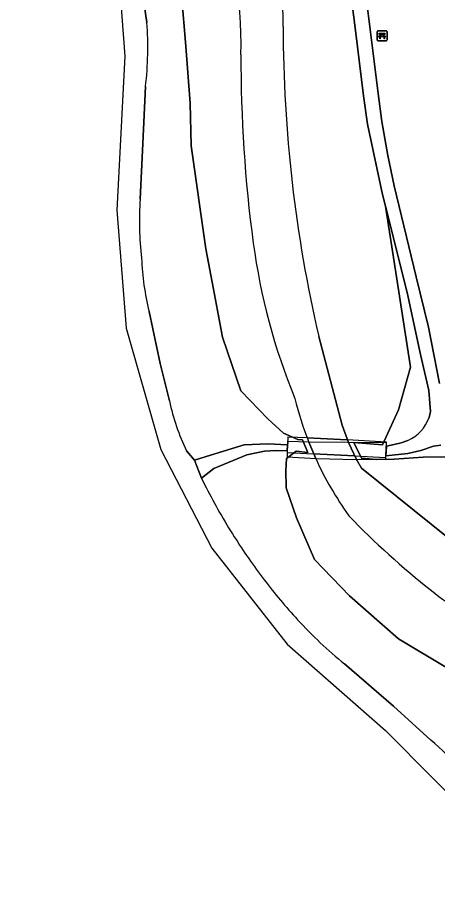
# Model space of a CAD drawing. Extents: x 156412 to 157779, y 382335 to 383768.
# Drawn here: x 156511.9 to 156554.5, y 383122.6 to 383212.5 of the extents above; entities that cross this region are included whole.
import ezdxf

# ---------------------------------------------------------------- set-up
doc = ezdxf.new("R2010")
doc.units = 0
for name, color, linetype in [('IMGEO_Bank', 7, 'Continuous'), ('IMGEO_Dek', 7, 'Continuous'), ('IMGEO_Groenvoorziening', 7, 'Continuous'), ('IMGEO_Hek', 7, 'Continuous'), ('IMGEO_Oever', 7, 'Continuous'), ('IMGEO_Voetpad_gesloten', 7, 'Continuous'), ('IMGEO_Voetpad_halfverhard', 7, 'Continuous'), ('IMGEO_Waterloop', 7, 'Continuous')]:
    doc.layers.add(name, color=color, linetype=linetype)

msp = doc.modelspace()

# ---------------------------------------------------------------- linework, layer by layer
at = {"layer": 'IMGEO_Bank'}
for p, q in [((156548.371, 383210.237), (156548.371, 383211.078)), ((156548.371, 383211.078), (156548.371, 383210.237)), ((156548.446, 383211.162), (156549.287, 383211.162)), ((156549.287, 383211.162), (156548.446, 383211.162)), ((156548.68, 383210.668), (156548.68, 383210.774)), ((156548.724, 383210.774), (156548.724, 383210.668)), ((156549.012, 383210.78), (156548.73, 383210.78)), ((156548.73, 383210.662), (156549.012, 383210.662)), ((156549.018, 383210.668), (156549.018, 383210.774)), ((156549.062, 383210.774), (156549.062, 383210.668)), ((156549.371, 383211.087), (156549.371, 383210.246)), ((156549.371, 383210.246), (156549.371, 383211.087)), ((156549.296, 383210.162), (156548.455, 383210.162)), ((156548.455, 383210.162), (156549.296, 383210.162)), ((156549.068, 383210.56), (156548.675, 383210.56))]:
    msp.add_line(p, q, dxfattribs=at)
for points in [[(156548.618, 383210.56), (156548.476, 383210.56), (156548.588, 383210.662), (156548.674, 383210.662)], [(156548.674, 383210.78), (156548.588, 383210.78), (156548.588, 383210.941), (156549.151, 383210.941), (156549.151, 383210.78), (156549.068, 383210.78)], [(156549.068, 383210.662), (156549.151, 383210.662), (156549.263, 383210.56), (156549.124, 383210.56)], [(156548.668, 383210.553), (156548.668, 383210.346), (156548.625, 383210.346), (156548.625, 383210.553)], [(156549.118, 383210.553), (156549.118, 383210.346), (156549.074, 383210.346), (156549.074, 383210.553)]]:
    msp.add_lwpolyline(points, dxfattribs=at)
for centre, radius, start, end in [((156548.449, 383211.084), 0.0779, 92.4484, 184.28452), ((156548.449, 383211.084), 0.0779, 92.4484, 184.28452), ((156548.673, 383210.773), 0.00671, 2.89567, 87.10433), ((156548.673, 383210.669), 0.00671, 272.89567, 357.10433), ((156548.73, 383210.773), 0.00671, 92.89567, 177.10433), ((156548.73, 383210.669), 0.00671, 182.89567, 267.10433), ((156549.012, 383210.773), 0.00671, 2.89567, 87.10433), ((156549.012, 383210.669), 0.00671, 272.89567, 357.10433), ((156549.069, 383210.773), 0.00671, 92.89567, 177.10433), ((156549.069, 383210.669), 0.00671, 182.89567, 267.10433), ((156549.293, 383211.084), 0.0779, 2.4484, 94.28452), ((156549.293, 383211.084), 0.0779, 2.4484, 94.28452), ((156548.449, 383210.24), 0.0779, 182.4484, 274.28452), ((156548.449, 383210.24), 0.0779, 182.4484, 274.28452), ((156548.618, 383210.553), 0.00671, 2.89567, 87.10433), ((156548.675, 383210.553), 0.00671, 92.89567, 177.10433), ((156549.067, 383210.553), 0.00671, 2.89567, 87.10433), ((156549.124, 383210.553), 0.00671, 92.89567, 177.10433), ((156549.293, 383210.24), 0.0779, 272.4484, 4.28452), ((156549.293, 383210.24), 0.0779, 272.4484, 4.28452)]:
    msp.add_arc(centre, radius, start, end, dxfattribs=at)
at = {"layer": 'IMGEO_Dek'}
msp.add_lwpolyline([(156549.325, 383169.411), (156545.331, 383169.657), (156541.248, 383169.86), (156539.313, 383169.928), (156539.242, 383168.514), (156539.234, 383168.356), (156541.918, 383168.218), (156546.075, 383168.005), (156549.238, 383167.843), (156549.249, 383168.033)], close=True, dxfattribs=at)
at = {"layer": 'IMGEO_Groenvoorziening'}
for points in [[(156546.441, 383221.1), (156548.46, 383204.822), (156548.856, 383201.96), (156549.443, 383198.526), (156550.089, 383195.435), (156552.346, 383186.209), (156553.567, 383181.086), (156554.709, 383175.38)], [(156524.419, 383215.691), (156524.978, 383212.024)], [(156559.002, 383145.431), (156555.67, 383146.346), (156550.54, 383149.425), (156545.572, 383153.798), (156542.021, 383157.503), (156540.188, 383161.722), (156539.123, 383164.76), (156539.086, 383166.541), (156539.168, 383167.766), (156540.15, 383168.495), (156541.32, 383168.362), (156540.795, 383169.649), (156540.319, 383169.686), (156538.861, 383170.335), (156537.275, 383171.77), (156534.524, 383174.619), (156532.647, 383180.068), (156531.745, 383184.953), (156530.983, 383189.02), (156529.489, 383199.477), (156529.379, 383203.81), (156528.907, 383210.014), (156528.514, 383214.466)], [(156524.837, 383205.504), (156524.557, 383199.738), (156524.292, 383194.077)], [(156549.211, 383193.352), (156550.329, 383186.183), (156551.755, 383177.014), (156550.533, 383172.677), (156548.922, 383169.141), (156546.013, 383169.379), (156546.769, 383167.785), (156548.254, 383167.658), (156550.098, 383167.673), (156553.058, 383167.875), (156556.372, 383167.914)], [(156553.646, 383171.916), (156553.782, 383172.532), (156553.601, 383174.668), (156552.776, 383178.307), (156551.409, 383184.589), (156549.211, 383193.352)], [(156525.196, 383182.675), (156526.315, 383177.41), (156527.264, 383173.59)], [(156554.827, 383169.089), (156554.082, 383168.995), (156552.794, 383168.577), (156551.473, 383168.274), (156549.249, 383168.033), (156549.302, 383169.002), (156550.093, 383169.159), (156550.793, 383169.329), (156551.494, 383169.589)], [(156529, 383168.52), (156529.819, 383167.584), (156531.457, 383168.083), (156534.864, 383169.145), (156537.249, 383169.235), (156539.273, 383169.134), (156539.242, 383168.514), (156538.087, 383168.564), (156536.932, 383168.494), (156535.119, 383168.136), (156531.775, 383166.731), (156530.513, 383165.754), (156530.994, 383164.8)], [(156545.062, 383146.887), (156550.019, 383142.595), (156553.831, 383139.165)]]:
    msp.add_lwpolyline(points, dxfattribs=at)
for centre, radius, start, end in [((156492.17, 383209.472), 32.907, 353.07433, 4.44793), ((156558.318, 383191.909), 34.095, 176.35399, 186.45294), ((156552.688, 383189.282), 28.274, 182.44163, 193.51257), ((156551.213, 383178.958), 24.543, 192.63369, 205.16936), ((156549.824, 383173.292), 4.062, 294.27266, 340.2023), ((156590.267, 383195.395), 66.703, 207.30111, 212.25278), ((156584.315, 383191.619), 59.655, 212.23673, 217.33126), ((156582.363, 383190.131), 57.201, 217.33204, 222.6444), ((156574.188, 383182.611), 46.093, 222.65198, 230.80894), ((156519.516, 383100.191), 51.928, 43.96635, 48.63755)]:
    msp.add_arc(centre, radius, start, end, dxfattribs=at)
at = {"layer": 'IMGEO_Hek'}
for points in [[(156541.248, 383169.86), (156539.313, 383169.928)], [(156541.248, 383169.86), (156545.331, 383169.657)], [(156549.325, 383169.411), (156545.331, 383169.657)], [(156539.234, 383168.356), (156541.918, 383168.218)], [(156546.075, 383168.005), (156541.918, 383168.218)], [(156546.075, 383168.005), (156549.238, 383167.843)]]:
    msp.add_lwpolyline(points, dxfattribs=at)
at = {"layer": 'IMGEO_Oever'}
for points in [[(156546.979, 383204.582), (156546.158, 383211.201), (156545.398, 383217.329)], [(156528.514, 383214.466), (156528.907, 383210.014), (156529.379, 383203.81), (156529.489, 383199.477), (156530.983, 383189.02), (156531.745, 383184.953), (156532.647, 383180.068), (156534.524, 383174.619), (156537.275, 383171.77), (156538.861, 383170.335), (156540.319, 383169.686), (156540.795, 383169.649), (156541.32, 383168.362), (156540.15, 383168.495), (156539.168, 383167.766), (156539.086, 383166.541), (156539.123, 383164.76), (156540.188, 383161.722), (156542.021, 383157.503), (156545.572, 383153.798), (156550.54, 383149.425), (156555.67, 383146.346)], [(156556.372, 383167.914), (156553.058, 383167.875), (156550.098, 383167.673), (156548.254, 383167.658), (156546.769, 383167.785), (156546.013, 383169.379), (156548.922, 383169.141), (156550.533, 383172.677), (156551.755, 383177.014), (156550.329, 383186.183), (156549.211, 383193.352), (156548.912, 383194.545), (156547.377, 383201.703), (156546.979, 383204.582)], [(156542.442, 383180.14), (156544.821, 383171.12), (156545.465, 383169.37), (156546.271, 383167.653), (156546.762, 383166.769), (156559.191, 383156.781)], [(156542.128, 383167.749), (156541.441, 383169.397)]]:
    msp.add_lwpolyline(points, dxfattribs=at)
for centre, radius, start, end in [((156485.391, 383209.383), 49.151, 359.28827, 39.00435), ((156506.375, 383211.954), 32.449, 359.38949, 31.57827), ((156678.485, 383211.732), 139.663, 180.05097, 193.07367), ((156673.444, 383208.196), 138.908, 179.76257, 187.68364), ((156599.564, 383198.245), 64.36, 187.69766, 202.26828), ((156571.496, 383181.544), 32.417, 193.71882, 202.00629), ((156573.743, 383182.17), 34.748, 204.51922, 215.62571), ((156605.729, 383220.053), 83.703, 223.97994, 231.72626), ((156568.36, 383171.845), 22.716, 230.40452, 249.57012)]:
    msp.add_arc(centre, radius, start, end, dxfattribs=at)
at = {"layer": 'IMGEO_Voetpad_gesloten'}
for points in [[(156517.445, 383230.417), (156513.728, 383234.432), (156511.86, 383233.285), (156516.837, 383227.394), (156520.498, 383221.212), (156522.258, 383214.888), (156522.733, 383208.611), (156521.925, 383192.967), (156522.876, 383180.984), (156526.394, 383168.669), (156531.577, 383158.635), (156539.233, 383148.888), (156549.219, 383140.138), (156558.919, 383130.343), (156564.245, 383123.353), (156568.334, 383116.03), (156570.807, 383109.373), (156572.614, 383100.766), (156572.614, 383093.967), (156571.33, 383086.501), (156570.397, 383084.053)], [(156524.978, 383212.024), (156524.419, 383215.691)], [(156524.292, 383194.077), (156524.557, 383199.738), (156524.837, 383205.504)], [(156527.264, 383173.59), (156526.315, 383177.41), (156525.196, 383182.675)], [(156530.994, 383164.8), (156530.513, 383165.754), (156529.819, 383167.584), (156529, 383168.52)], [(156553.831, 383139.165), (156550.019, 383142.595), (156545.062, 383146.887)]]:
    msp.add_lwpolyline(points, dxfattribs=at)
msp.add_lwpolyline([(156549.322, 383169.348), (156545.465, 383169.37), (156541.441, 383169.397), (156539.29, 383169.474), (156539.242, 383168.514), (156539.223, 383167.925), (156542.128, 383167.749), (156546.271, 383167.653), (156549.244, 383167.67), (156549.249, 383168.033)], close=True, dxfattribs=at)
for centre, radius, start, end in [((156492.17, 383209.472), 32.907, 353.07433, 4.44793), ((156558.318, 383191.909), 34.095, 176.35399, 186.45294), ((156552.688, 383189.282), 28.274, 182.44163, 193.51257), ((156551.213, 383178.958), 24.543, 192.63369, 205.16936), ((156590.267, 383195.395), 66.703, 207.30111, 212.25278), ((156584.315, 383191.619), 59.655, 212.23673, 217.33126), ((156582.363, 383190.131), 57.201, 217.33204, 222.6444), ((156574.188, 383182.611), 46.093, 222.65198, 230.80894), ((156519.516, 383100.191), 51.928, 43.96635, 48.63755)]:
    msp.add_arc(centre, radius, start, end, dxfattribs=at)
at = {"layer": 'IMGEO_Voetpad_halfverhard'}
for points in [[(156554.709, 383175.38), (156553.567, 383181.086), (156552.346, 383186.209), (156550.089, 383195.435), (156549.443, 383198.526), (156548.856, 383201.96), (156548.46, 383204.822), (156546.441, 383221.1)], [(156545.398, 383217.329), (156546.158, 383211.201), (156546.979, 383204.582), (156547.377, 383201.703), (156548.912, 383194.545), (156549.211, 383193.352), (156551.409, 383184.589), (156552.776, 383178.307), (156553.601, 383174.668), (156553.782, 383172.532), (156553.646, 383171.916)], [(156551.494, 383169.589), (156550.793, 383169.329), (156550.093, 383169.159), (156549.302, 383169.002), (156549.249, 383168.033), (156551.473, 383168.274), (156552.794, 383168.577), (156554.082, 383168.995), (156554.827, 383169.089)]]:
    msp.add_lwpolyline(points, dxfattribs=at)
msp.add_lwpolyline([(156536.932, 383168.494), (156538.087, 383168.564), (156539.242, 383168.514), (156539.273, 383169.134), (156537.249, 383169.235), (156534.864, 383169.145), (156531.457, 383168.083), (156529.819, 383167.584), (156530.513, 383165.754), (156531.775, 383166.731), (156535.119, 383168.136)], close=True, dxfattribs=at)
msp.add_arc((156549.824, 383173.292), 4.062, 294.27266, 340.2023, dxfattribs=at)
at = {"layer": 'IMGEO_Waterloop'}
for points in [[(156559.191, 383156.781), (156546.762, 383166.769), (156546.271, 383167.653), (156545.465, 383169.37), (156544.821, 383171.12), (156542.442, 383180.14)], [(156541.441, 383169.397), (156542.128, 383167.749)]]:
    msp.add_lwpolyline(points, dxfattribs=at)
for centre, radius, start, end in [((156485.391, 383209.383), 49.151, 359.28827, 39.00435), ((156506.375, 383211.954), 32.449, 359.38949, 31.57827), ((156678.485, 383211.732), 139.663, 180.05097, 193.07367), ((156673.444, 383208.196), 138.908, 179.76257, 187.68364), ((156599.564, 383198.245), 64.36, 187.69766, 202.26828), ((156571.496, 383181.544), 32.417, 193.71882, 202.00629), ((156573.743, 383182.17), 34.748, 204.51922, 215.62571), ((156605.729, 383220.053), 83.703, 223.97994, 231.72626), ((156568.36, 383171.845), 22.716, 230.40452, 249.57012)]:
    msp.add_arc(centre, radius, start, end, dxfattribs=at)

doc.saveas('drawing.dxf')
